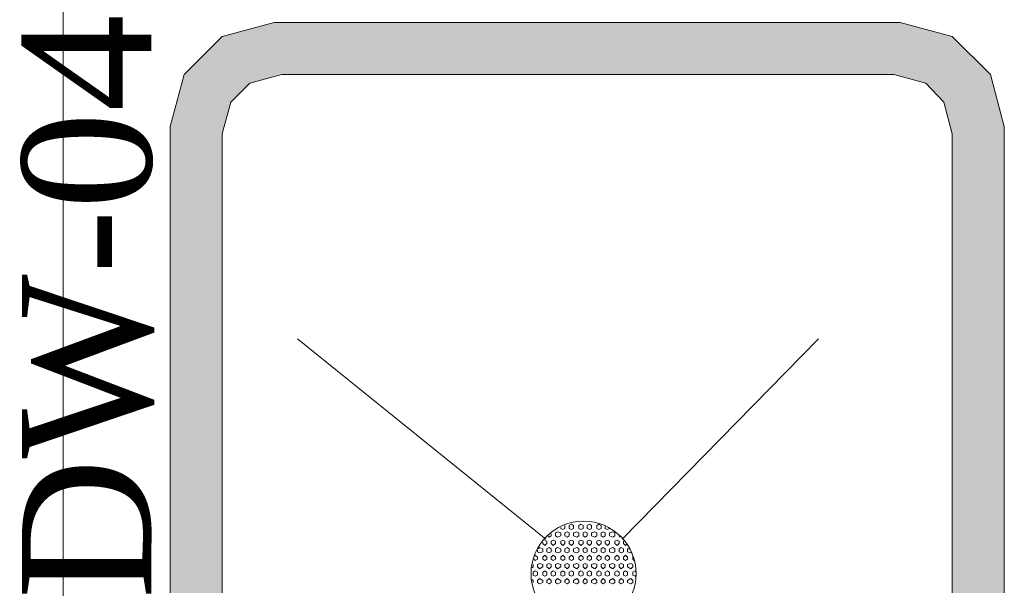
# Model space of a CAD drawing. Extents: x 3940905 to 4145695, y 925352 to 1109797.
# Tile 684 of 1056: x 4031379 to 4031851, y 1100460 to 1100731. Entities that reach past the tile are written whole.
import ezdxf

# ---------------------------------------------------------------- set-up
doc = ezdxf.new("R2010")
doc.units = 0
doc.header["$LTSCALE"] = 750
doc.header["$MEASUREMENT"] = 0
doc.layers.add('CKD Equipments', color=252, linetype='CONTINUOUS', lineweight=0)
doc.layers.add('PDF_A - TEXT', color=7, linetype='CONTINUOUS')
doc.styles.add('CKD_Dimension Text', font='BOOKOS.TTF')

msp = doc.modelspace()

# ---------------------------------------------------------------- hatches: boundary and pattern name
at = {"layer": 'CKD Equipments', "true_color": 0x7fffbf}
h = msp.add_hatch(color=111, dxfattribs=at)
h.paths.add_polyline_path([(4031826.44, 1100723.38), (4031501.31, 1100729.99), (4031801.51, 1100729.99)])
h.paths.add_polyline_path([(4031476.38, 1100723.38), (4031826.44, 1100723.38), (4031501.31, 1100729.99)])
h = msp.add_hatch(color=111, dxfattribs=at)
h.paths.add_polyline_path([(4031844.76, 1100705.06), (4031476.38, 1100723.38), (4031826.44, 1100723.38)])
h.paths.add_polyline_path([(4031458.06, 1100705.06), (4031844.76, 1100705.06), (4031476.38, 1100723.38)])
h = msp.add_hatch(color=111, dxfattribs=at)
h.paths.add_polyline_path([(4031489.61, 1100700.99), (4031458.06, 1100705.06), (4031504.87, 1100705.06)])
h.paths.add_polyline_path([(4031457.04, 1100700.99), (4031489.61, 1100700.99), (4031458.06, 1100705.06)])
h = msp.add_hatch(color=111, dxfattribs=at)
h.paths.add_polyline_path([(4031845.78, 1100700.99), (4031798.46, 1100705.06), (4031844.76, 1100705.06)])
h.paths.add_polyline_path([(4031813.72, 1100700.99), (4031845.78, 1100700.99), (4031798.46, 1100705.06)])
h = msp.add_hatch(color=111, dxfattribs=at)
h.paths.add_polyline_path([(4031480.45, 1100691.83), (4031457.04, 1100700.99), (4031489.61, 1100700.99)])
h.paths.add_polyline_path([(4031454.5, 1100691.83), (4031480.45, 1100691.83), (4031457.04, 1100700.99)])
h = msp.add_hatch(color=111, dxfattribs=at)
h.paths.add_polyline_path([(4031848.32, 1100691.83), (4031813.72, 1100700.99), (4031845.78, 1100700.99)])
h.paths.add_polyline_path([(4031822.37, 1100691.83), (4031848.32, 1100691.83), (4031813.72, 1100700.99)])
h = msp.add_hatch(color=111, dxfattribs=at)
h.paths.add_polyline_path([(4031477.4, 1100680.13), (4031454.5, 1100691.83), (4031480.45, 1100691.83)])
h.paths.add_polyline_path([(4031451.45, 1100680.13), (4031477.4, 1100680.13), (4031454.5, 1100691.83)])
h = msp.add_hatch(color=111, dxfattribs=at)
h.paths.add_polyline_path([(4031851.37, 1100680.13), (4031822.37, 1100691.83), (4031848.32, 1100691.83)])
h.paths.add_polyline_path([(4031825.42, 1100680.13), (4031851.37, 1100680.13), (4031822.37, 1100691.83)])
h = msp.add_hatch(color=111, dxfattribs=at)
h.paths.add_polyline_path([(4031476.38, 1100676.57), (4031451.45, 1100680.13), (4031477.4, 1100680.13)])
h.paths.add_polyline_path([(4031451.45, 1100676.57), (4031476.38, 1100676.57), (4031451.45, 1100680.13)])
h = msp.add_hatch(color=111, dxfattribs=at)
h.paths.add_polyline_path([(4031851.37, 1100676.57), (4031825.42, 1100680.13), (4031851.37, 1100680.13)])
h.paths.add_polyline_path([(4031826.44, 1100676.57), (4031851.37, 1100676.57), (4031825.42, 1100680.13)])
h = msp.add_hatch(color=111, dxfattribs=at)
h.paths.add_polyline_path([(4031476.38, 1100283.25), (4031451.45, 1100676.57), (4031476.38, 1100676.57)])
h.paths.add_polyline_path([(4031451.45, 1100283.25), (4031476.38, 1100283.25), (4031451.45, 1100676.57)])
h = msp.add_hatch(color=111, dxfattribs=at)
h.paths.add_polyline_path([(4031851.37, 1100283.25), (4031826.44, 1100676.57), (4031851.37, 1100676.57)])
h.paths.add_polyline_path([(4031826.44, 1100283.25), (4031851.37, 1100283.25), (4031826.44, 1100676.57)])

# ---------------------------------------------------------------- linework, layer by layer
at = {"layer": 'CKD Equipments', "color": 252, "true_color": 0x989898}
for p, q in [((4031400.06, 1100108.73, -7.61), (4031400.06, 1101315.13, -7.61)), ((4031631.57, 1100482.2, -7.61), (4031512.5, 1100578.37, -7.61)), ((4031631.57, 1100482.2, -7.61), (4031512.5, 1100578.37, -7.61)), ((4031631.57, 1100482.2, -7.61), (4031512.5, 1100578.37, -7.61))]:
    msp.add_line(p, q, dxfattribs=at)
at = {"layer": 'CKD Equipments', "color": 8, "true_color": 0x808080}
for p, q in [((4031501.31, 1100729.99, -7.61), (4031476.38, 1100723.38, -7.61)), ((4031801.51, 1100729.99, -7.61), (4031501.31, 1100729.99, -7.61)), ((4031826.44, 1100723.38, -7.61), (4031801.51, 1100729.99, -7.61)), ((4031476.38, 1100723.38, -7.61), (4031458.06, 1100705.06, -7.61)), ((4031844.76, 1100705.06, -7.61), (4031826.44, 1100723.38, -7.61)), ((4031458.06, 1100705.06, -7.61), (4031451.45, 1100680.13, -7.61)), ((4031504.87, 1100705.06, -7.61), (4031489.61, 1100700.99, -7.61)), ((4031798.46, 1100705.06, -7.61), (4031504.87, 1100705.06, -7.61)), ((4031813.72, 1100700.99, -7.61), (4031798.46, 1100705.06, -7.61)), ((4031851.37, 1100680.13, -7.61), (4031844.76, 1100705.06, -7.61)), ((4031489.61, 1100700.99, -7.61), (4031480.45, 1100691.83, -7.61)), ((4031822.37, 1100691.83, -7.61), (4031813.72, 1100700.99, -7.61)), ((4031480.45, 1100691.83, -7.61), (4031476.38, 1100676.57, -7.61)), ((4031826.44, 1100676.57, -7.61), (4031822.37, 1100691.83, -7.61)), ((4031451.45, 1100680.13, -7.61), (4031451.45, 1100279.69, -7.61)), ((4031851.37, 1100279.69, -7.61), (4031851.37, 1100680.13, -7.61)), ((4031476.38, 1100676.57, -7.61), (4031476.38, 1100283.25, -7.61)), ((4031826.44, 1100283.25, -7.61), (4031826.44, 1100676.57, -7.61))]:
    msp.add_line(p, q, dxfattribs=at)
at = {"layer": 'CKD Equipments', "color": 4, "true_color": 0x00ffff}
for p, q in [((4031631.57, 1100482.2, -7.61), (4031512.5, 1100578.37, -7.61)), ((4031762.33, 1100578.37, -7.61), (4031668.2, 1100482.2, -7.61)), ((4031762.33, 1100578.37, -7.61), (4031668.2, 1100482.2, -7.61)), ((4031762.33, 1100578.37, -7.61), (4031668.2, 1100482.2, -7.61)), ((4031762.33, 1100578.37, -7.61), (4031668.2, 1100482.2, -7.61))]:
    msp.add_line(p, q, dxfattribs=at)
at = {"layer": 'CKD Equipments'}
for p, q in [((4031637.16, 1100485.76, -7.61), (4031636.14, 1100485.25, -7.61)), ((4031638.69, 1100485.25, -7.61), (4031637.16, 1100485.76, -7.61)), ((4031638.69, 1100487.29, -7.61), (4031638.69, 1100487.8, -7.61)), ((4031639.71, 1100486.78, -7.61), (4031638.69, 1100487.29, -7.61)), ((4031640.72, 1100487.29, -7.61), (4031639.71, 1100486.78, -7.61)), ((4031640.72, 1100487.29, -7.61), (4031640.72, 1100488.81, -7.61)), ((4031641.74, 1100485.76, -7.61), (4031640.72, 1100485.25, -7.61)), ((4031642.76, 1100485.25, -7.61), (4031641.74, 1100485.76, -7.61)), ((4031643.78, 1100489.32, -7.61), (4031642.76, 1100488.81, -7.61)), ((4031642.76, 1100487.29, -7.61), (4031642.76, 1100488.81, -7.61)), ((4031643.78, 1100486.78, -7.61), (4031642.76, 1100487.29, -7.61)), ((4031644.79, 1100488.81, -7.61), (4031643.78, 1100489.32, -7.61)), ((4031644.79, 1100487.29, -7.61), (4031643.78, 1100486.78, -7.61)), ((4031644.79, 1100487.29, -7.61), (4031644.79, 1100488.81, -7.61)), ((4031646.32, 1100485.76, -7.61), (4031644.79, 1100485.25, -7.61)), ((4031647.34, 1100485.25, -7.61), (4031646.32, 1100485.76, -7.61)), ((4031648.36, 1100489.32, -7.61), (4031647.34, 1100488.81, -7.61)), ((4031647.34, 1100487.29, -7.61), (4031647.34, 1100488.81, -7.61)), ((4031648.36, 1100486.78, -7.61), (4031647.34, 1100487.29, -7.61)), ((4031649.37, 1100488.81, -7.61), (4031648.36, 1100489.32, -7.61)), ((4031649.37, 1100487.29, -7.61), (4031648.36, 1100486.78, -7.61)), ((4031649.37, 1100487.29, -7.61), (4031649.37, 1100488.81, -7.61)), ((4031650.39, 1100485.76, -7.61), (4031649.37, 1100485.25, -7.61)), ((4031651.41, 1100485.25, -7.61), (4031650.39, 1100485.76, -7.61)), ((4031652.43, 1100489.32, -7.61), (4031651.41, 1100488.81, -7.61)), ((4031651.41, 1100487.29, -7.61), (4031651.41, 1100488.81, -7.61)), ((4031652.43, 1100486.78, -7.61), (4031651.41, 1100487.29, -7.61)), ((4031653.44, 1100488.81, -7.61), (4031652.43, 1100489.32, -7.61)), ((4031653.44, 1100487.29, -7.61), (4031652.43, 1100486.78, -7.61)), ((4031653.44, 1100487.29, -7.61), (4031653.44, 1100488.81, -7.61)), ((4031654.97, 1100485.76, -7.61), (4031653.44, 1100485.25, -7.61)), ((4031655.99, 1100485.25, -7.61), (4031654.97, 1100485.76, -7.61)), ((4031657.01, 1100489.32, -7.61), (4031655.99, 1100488.81, -7.61)), ((4031655.99, 1100487.29, -7.61), (4031655.99, 1100488.81, -7.61)), ((4031657.01, 1100486.78, -7.61), (4031655.99, 1100487.29, -7.61)), ((4031658.02, 1100488.81, -7.61), (4031657.01, 1100489.32, -7.61)), ((4031658.02, 1100487.29, -7.61), (4031657.01, 1100486.78, -7.61)), ((4031658.02, 1100487.29, -7.61), (4031658.02, 1100488.81, -7.61)), ((4031659.04, 1100485.76, -7.61), (4031658.02, 1100485.25, -7.61)), ((4031660.06, 1100485.25, -7.61), (4031659.04, 1100485.76, -7.61)), ((4031660.06, 1100487.29, -7.61), (4031660.06, 1100488.31, -7.61)), ((4031661.08, 1100486.78, -7.61), (4031660.06, 1100487.29, -7.61)), ((4031662.09, 1100487.29, -7.61), (4031661.08, 1100486.78, -7.61)), ((4031663.62, 1100485.76, -7.61), (4031662.09, 1100485.25, -7.61)), ((4031664.64, 1100485.25, -7.61), (4031663.62, 1100485.76, -7.61)), ((4031630.04, 1100480.16, -7.61), (4031630.04, 1100480.67, -7.61)), ((4031632.07, 1100481.18, -7.61), (4031631.06, 1100481.69, -7.61)), ((4031632.07, 1100480.16, -7.61), (4031632.07, 1100481.18, -7.61)), ((4031633.09, 1100483.22, -7.61), (4031632.58, 1100483.73, -7.61)), ((4031634.11, 1100483.73, -7.61), (4031633.09, 1100483.22, -7.61)), ((4031634.11, 1100483.73, -7.61), (4031634.11, 1100484.74, -7.61)), ((4031635.13, 1100481.69, -7.61), (4031634.11, 1100481.18, -7.61)), ((4031634.11, 1100480.16, -7.61), (4031634.11, 1100481.18, -7.61)), ((4031636.14, 1100481.18, -7.61), (4031635.13, 1100481.69, -7.61)), ((4031636.14, 1100483.73, -7.61), (4031636.14, 1100485.25, -7.61)), ((4031637.16, 1100483.22, -7.61), (4031636.14, 1100483.73, -7.61)), ((4031636.14, 1100480.16, -7.61), (4031636.14, 1100481.18, -7.61)), ((4031638.69, 1100483.73, -7.61), (4031637.16, 1100483.22, -7.61)), ((4031638.69, 1100483.73, -7.61), (4031638.69, 1100485.25, -7.61)), ((4031639.71, 1100481.69, -7.61), (4031638.69, 1100481.18, -7.61)), ((4031638.69, 1100480.16, -7.61), (4031638.69, 1100481.18, -7.61)), ((4031640.72, 1100481.18, -7.61), (4031639.71, 1100481.69, -7.61)), ((4031640.72, 1100483.73, -7.61), (4031640.72, 1100485.25, -7.61)), ((4031641.74, 1100483.22, -7.61), (4031640.72, 1100483.73, -7.61)), ((4031640.72, 1100480.16, -7.61), (4031640.72, 1100481.18, -7.61)), ((4031642.76, 1100483.73, -7.61), (4031641.74, 1100483.22, -7.61)), ((4031642.76, 1100483.73, -7.61), (4031642.76, 1100485.25, -7.61)), ((4031643.78, 1100481.69, -7.61), (4031642.76, 1100481.18, -7.61)), ((4031642.76, 1100480.16, -7.61), (4031642.76, 1100481.18, -7.61)), ((4031644.79, 1100481.18, -7.61), (4031643.78, 1100481.69, -7.61)), ((4031644.79, 1100483.73, -7.61), (4031644.79, 1100485.25, -7.61)), ((4031646.32, 1100483.22, -7.61), (4031644.79, 1100483.73, -7.61)), ((4031644.79, 1100480.16, -7.61), (4031644.79, 1100481.18, -7.61)), ((4031647.34, 1100483.73, -7.61), (4031646.32, 1100483.22, -7.61)), ((4031647.34, 1100483.73, -7.61), (4031647.34, 1100485.25, -7.61)), ((4031648.36, 1100481.69, -7.61), (4031647.34, 1100481.18, -7.61)), ((4031647.34, 1100480.16, -7.61), (4031647.34, 1100481.18, -7.61)), ((4031649.37, 1100481.18, -7.61), (4031648.36, 1100481.69, -7.61)), ((4031649.37, 1100483.73, -7.61), (4031649.37, 1100485.25, -7.61)), ((4031650.39, 1100483.22, -7.61), (4031649.37, 1100483.73, -7.61)), ((4031649.37, 1100480.16, -7.61), (4031649.37, 1100481.18, -7.61)), ((4031651.41, 1100483.73, -7.61), (4031650.39, 1100483.22, -7.61)), ((4031651.41, 1100483.73, -7.61), (4031651.41, 1100485.25, -7.61)), ((4031652.43, 1100481.69, -7.61), (4031651.41, 1100481.18, -7.61)), ((4031651.41, 1100480.16, -7.61), (4031651.41, 1100481.18, -7.61)), ((4031653.44, 1100481.18, -7.61), (4031652.43, 1100481.69, -7.61)), ((4031653.44, 1100483.73, -7.61), (4031653.44, 1100485.25, -7.61)), ((4031654.97, 1100483.22, -7.61), (4031653.44, 1100483.73, -7.61)), ((4031653.44, 1100480.16, -7.61), (4031653.44, 1100481.18, -7.61)), ((4031655.99, 1100483.73, -7.61), (4031654.97, 1100483.22, -7.61)), ((4031655.99, 1100483.73, -7.61), (4031655.99, 1100485.25, -7.61)), ((4031657.01, 1100481.69, -7.61), (4031655.99, 1100481.18, -7.61)), ((4031655.99, 1100480.16, -7.61), (4031655.99, 1100481.18, -7.61)), ((4031658.02, 1100481.18, -7.61), (4031657.01, 1100481.69, -7.61)), ((4031658.02, 1100483.73, -7.61), (4031658.02, 1100485.25, -7.61)), ((4031659.04, 1100483.22, -7.61), (4031658.02, 1100483.73, -7.61)), ((4031658.02, 1100480.16, -7.61), (4031658.02, 1100481.18, -7.61)), ((4031660.06, 1100483.73, -7.61), (4031659.04, 1100483.22, -7.61)), ((4031660.06, 1100483.73, -7.61), (4031660.06, 1100485.25, -7.61)), ((4031661.08, 1100481.69, -7.61), (4031660.06, 1100481.18, -7.61)), ((4031660.06, 1100480.16, -7.61), (4031660.06, 1100481.18, -7.61)), ((4031662.09, 1100481.18, -7.61), (4031661.08, 1100481.69, -7.61)), ((4031662.09, 1100483.73, -7.61), (4031662.09, 1100485.25, -7.61)), ((4031663.62, 1100483.22, -7.61), (4031662.09, 1100483.73, -7.61)), ((4031662.09, 1100480.16, -7.61), (4031662.09, 1100481.18, -7.61)), ((4031664.64, 1100483.73, -7.61), (4031663.62, 1100483.22, -7.61)), ((4031664.64, 1100483.73, -7.61), (4031664.64, 1100485.25, -7.61)), ((4031665.66, 1100481.69, -7.61), (4031664.64, 1100481.18, -7.61)), ((4031664.64, 1100480.16, -7.61), (4031664.64, 1100481.18, -7.61)), ((4031666.67, 1100481.18, -7.61), (4031665.66, 1100481.69, -7.61)), ((4031666.67, 1100483.73, -7.61), (4031666.67, 1100484.23, -7.61)), ((4031667.18, 1100483.22, -7.61), (4031666.67, 1100483.73, -7.61)), ((4031666.67, 1100480.16, -7.61), (4031666.67, 1100481.18, -7.61)), ((4031668.71, 1100480.16, -7.61), (4031668.71, 1100481.18, -7.61)), ((4031669.22, 1100481.18, -7.61), (4031668.71, 1100481.18, -7.61)), ((4031627.5, 1100476.09, -7.61), (4031627.5, 1100477.11, -7.61)), ((4031628.51, 1100475.58, -7.61), (4031627.5, 1100476.09, -7.61)), ((4031628.51, 1100478.13, -7.61), (4031628, 1100477.62, -7.61)), ((4031630.04, 1100477.62, -7.61), (4031628.51, 1100478.13, -7.61)), ((4031630.04, 1100476.09, -7.61), (4031628.51, 1100475.58, -7.61)), ((4031631.06, 1100479.15, -7.61), (4031630.04, 1100480.16, -7.61)), ((4031630.04, 1100476.09, -7.61), (4031630.04, 1100477.62, -7.61)), ((4031632.07, 1100480.16, -7.61), (4031631.06, 1100479.15, -7.61)), ((4031633.09, 1100478.13, -7.61), (4031632.07, 1100477.62, -7.61)), ((4031632.07, 1100476.09, -7.61), (4031632.07, 1100477.62, -7.61)), ((4031633.09, 1100475.58, -7.61), (4031632.07, 1100476.09, -7.61)), ((4031634.11, 1100477.62, -7.61), (4031633.09, 1100478.13, -7.61)), ((4031634.11, 1100476.09, -7.61), (4031633.09, 1100475.58, -7.61)), ((4031635.13, 1100479.15, -7.61), (4031634.11, 1100480.16, -7.61)), ((4031634.11, 1100476.09, -7.61), (4031634.11, 1100477.62, -7.61)), ((4031636.14, 1100480.16, -7.61), (4031635.13, 1100479.15, -7.61)), ((4031637.16, 1100478.13, -7.61), (4031636.14, 1100477.62, -7.61)), ((4031636.14, 1100476.09, -7.61), (4031636.14, 1100477.62, -7.61)), ((4031637.16, 1100475.58, -7.61), (4031636.14, 1100476.09, -7.61)), ((4031638.69, 1100477.62, -7.61), (4031637.16, 1100478.13, -7.61)), ((4031638.69, 1100476.09, -7.61), (4031637.16, 1100475.58, -7.61)), ((4031639.71, 1100479.15, -7.61), (4031638.69, 1100480.16, -7.61)), ((4031638.69, 1100476.09, -7.61), (4031638.69, 1100477.62, -7.61)), ((4031640.72, 1100480.16, -7.61), (4031639.71, 1100479.15, -7.61)), ((4031641.74, 1100478.13, -7.61), (4031640.72, 1100477.62, -7.61)), ((4031640.72, 1100476.09, -7.61), (4031640.72, 1100477.62, -7.61)), ((4031641.74, 1100475.58, -7.61), (4031640.72, 1100476.09, -7.61)), ((4031642.76, 1100477.62, -7.61), (4031641.74, 1100478.13, -7.61)), ((4031642.76, 1100476.09, -7.61), (4031641.74, 1100475.58, -7.61)), ((4031643.78, 1100479.15, -7.61), (4031642.76, 1100480.16, -7.61)), ((4031642.76, 1100476.09, -7.61), (4031642.76, 1100477.62, -7.61)), ((4031644.79, 1100480.16, -7.61), (4031643.78, 1100479.15, -7.61)), ((4031646.32, 1100478.13, -7.61), (4031644.79, 1100477.62, -7.61)), ((4031644.79, 1100476.09, -7.61), (4031644.79, 1100477.62, -7.61)), ((4031646.32, 1100475.58, -7.61), (4031644.79, 1100476.09, -7.61)), ((4031647.34, 1100477.62, -7.61), (4031646.32, 1100478.13, -7.61)), ((4031647.34, 1100476.09, -7.61), (4031646.32, 1100475.58, -7.61)), ((4031648.36, 1100479.15, -7.61), (4031647.34, 1100480.16, -7.61)), ((4031647.34, 1100476.09, -7.61), (4031647.34, 1100477.62, -7.61)), ((4031649.37, 1100480.16, -7.61), (4031648.36, 1100479.15, -7.61)), ((4031650.39, 1100478.13, -7.61), (4031649.37, 1100477.62, -7.61)), ((4031649.37, 1100476.09, -7.61), (4031649.37, 1100477.62, -7.61)), ((4031650.39, 1100475.58, -7.61), (4031649.37, 1100476.09, -7.61)), ((4031651.41, 1100477.62, -7.61), (4031650.39, 1100478.13, -7.61)), ((4031651.41, 1100476.09, -7.61), (4031650.39, 1100475.58, -7.61)), ((4031652.43, 1100479.15, -7.61), (4031651.41, 1100480.16, -7.61)), ((4031651.41, 1100476.09, -7.61), (4031651.41, 1100477.62, -7.61)), ((4031653.44, 1100480.16, -7.61), (4031652.43, 1100479.15, -7.61)), ((4031654.97, 1100478.13, -7.61), (4031653.44, 1100477.62, -7.61)), ((4031653.44, 1100476.09, -7.61), (4031653.44, 1100477.62, -7.61)), ((4031654.97, 1100475.58, -7.61), (4031653.44, 1100476.09, -7.61)), ((4031655.99, 1100477.62, -7.61), (4031654.97, 1100478.13, -7.61)), ((4031655.99, 1100476.09, -7.61), (4031654.97, 1100475.58, -7.61)), ((4031657.01, 1100479.15, -7.61), (4031655.99, 1100480.16, -7.61)), ((4031655.99, 1100476.09, -7.61), (4031655.99, 1100477.62, -7.61)), ((4031658.02, 1100480.16, -7.61), (4031657.01, 1100479.15, -7.61)), ((4031659.04, 1100478.13, -7.61), (4031658.02, 1100477.62, -7.61)), ((4031658.02, 1100476.09, -7.61), (4031658.02, 1100477.62, -7.61)), ((4031659.04, 1100475.58, -7.61), (4031658.02, 1100476.09, -7.61)), ((4031660.06, 1100477.62, -7.61), (4031659.04, 1100478.13, -7.61)), ((4031660.06, 1100476.09, -7.61), (4031659.04, 1100475.58, -7.61)), ((4031661.08, 1100479.15, -7.61), (4031660.06, 1100480.16, -7.61)), ((4031660.06, 1100476.09, -7.61), (4031660.06, 1100477.62, -7.61)), ((4031662.09, 1100480.16, -7.61), (4031661.08, 1100479.15, -7.61)), ((4031663.62, 1100478.13, -7.61), (4031662.09, 1100477.62, -7.61)), ((4031662.09, 1100476.09, -7.61), (4031662.09, 1100477.62, -7.61)), ((4031663.62, 1100475.58, -7.61), (4031662.09, 1100476.09, -7.61)), ((4031664.64, 1100477.62, -7.61), (4031663.62, 1100478.13, -7.61)), ((4031664.64, 1100476.09, -7.61), (4031663.62, 1100475.58, -7.61)), ((4031665.66, 1100479.15, -7.61), (4031664.64, 1100480.16, -7.61)), ((4031664.64, 1100476.09, -7.61), (4031664.64, 1100477.62, -7.61)), ((4031666.67, 1100480.16, -7.61), (4031665.66, 1100479.15, -7.61)), ((4031667.69, 1100478.13, -7.61), (4031666.67, 1100477.62, -7.61)), ((4031666.67, 1100476.09, -7.61), (4031666.67, 1100477.62, -7.61)), ((4031667.69, 1100475.58, -7.61), (4031666.67, 1100476.09, -7.61)), ((4031668.71, 1100477.62, -7.61), (4031667.69, 1100478.13, -7.61)), ((4031668.71, 1100476.09, -7.61), (4031667.69, 1100475.58, -7.61)), ((4031669.73, 1100479.15, -7.61), (4031668.71, 1100480.16, -7.61)), ((4031668.71, 1100476.09, -7.61), (4031668.71, 1100477.62, -7.61)), ((4031670.24, 1100479.66, -7.61), (4031669.73, 1100479.15, -7.61)), ((4031670.74, 1100476.09, -7.61), (4031670.74, 1100477.62, -7.61)), ((4031671.76, 1100477.62, -7.61), (4031670.74, 1100477.62, -7.61)), ((4031672.27, 1100475.58, -7.61), (4031670.74, 1100476.09, -7.61)), ((4031672.78, 1100476.09, -7.61), (4031672.27, 1100475.58, -7.61)), ((4031626.48, 1100472.02, -7.61), (4031625.97, 1100472.53, -7.61)), ((4031626.48, 1100474.57, -7.61), (4031626.48, 1100474.06, -7.61)), ((4031627.5, 1100473.55, -7.61), (4031626.48, 1100474.57, -7.61)), ((4031627.5, 1100472.53, -7.61), (4031626.48, 1100472.02, -7.61)), ((4031627.5, 1100472.53, -7.61), (4031627.5, 1100473.55, -7.61)), ((4031631.06, 1100474.57, -7.61), (4031630.04, 1100473.55, -7.61)), ((4031630.04, 1100472.53, -7.61), (4031630.04, 1100473.55, -7.61)), ((4031631.06, 1100472.02, -7.61), (4031630.04, 1100472.53, -7.61)), ((4031632.07, 1100473.55, -7.61), (4031631.06, 1100474.57, -7.61)), ((4031632.07, 1100472.53, -7.61), (4031631.06, 1100472.02, -7.61)), ((4031632.07, 1100472.53, -7.61), (4031632.07, 1100473.55, -7.61)), ((4031635.13, 1100474.57, -7.61), (4031634.11, 1100473.55, -7.61)), ((4031634.11, 1100472.53, -7.61), (4031634.11, 1100473.55, -7.61)), ((4031635.13, 1100472.02, -7.61), (4031634.11, 1100472.53, -7.61)), ((4031636.14, 1100473.55, -7.61), (4031635.13, 1100474.57, -7.61)), ((4031636.14, 1100472.53, -7.61), (4031635.13, 1100472.02, -7.61)), ((4031636.14, 1100472.53, -7.61), (4031636.14, 1100473.55, -7.61)), ((4031639.71, 1100474.57, -7.61), (4031638.69, 1100473.55, -7.61)), ((4031638.69, 1100472.53, -7.61), (4031638.69, 1100473.55, -7.61)), ((4031639.71, 1100472.02, -7.61), (4031638.69, 1100472.53, -7.61)), ((4031640.72, 1100473.55, -7.61), (4031639.71, 1100474.57, -7.61)), ((4031640.72, 1100472.53, -7.61), (4031639.71, 1100472.02, -7.61)), ((4031640.72, 1100472.53, -7.61), (4031640.72, 1100473.55, -7.61)), ((4031643.78, 1100474.57, -7.61), (4031642.76, 1100473.55, -7.61)), ((4031642.76, 1100472.53, -7.61), (4031642.76, 1100473.55, -7.61)), ((4031643.78, 1100472.02, -7.61), (4031642.76, 1100472.53, -7.61)), ((4031644.79, 1100473.55, -7.61), (4031643.78, 1100474.57, -7.61)), ((4031644.79, 1100472.53, -7.61), (4031643.78, 1100472.02, -7.61)), ((4031644.79, 1100472.53, -7.61), (4031644.79, 1100473.55, -7.61)), ((4031648.36, 1100474.57, -7.61), (4031647.34, 1100473.55, -7.61)), ((4031647.34, 1100472.53, -7.61), (4031647.34, 1100473.55, -7.61)), ((4031648.36, 1100472.02, -7.61), (4031647.34, 1100472.53, -7.61)), ((4031649.37, 1100473.55, -7.61), (4031648.36, 1100474.57, -7.61)), ((4031649.37, 1100472.53, -7.61), (4031648.36, 1100472.02, -7.61)), ((4031649.37, 1100472.53, -7.61), (4031649.37, 1100473.55, -7.61)), ((4031652.43, 1100474.57, -7.61), (4031651.41, 1100473.55, -7.61)), ((4031651.41, 1100472.53, -7.61), (4031651.41, 1100473.55, -7.61)), ((4031652.43, 1100472.02, -7.61), (4031651.41, 1100472.53, -7.61)), ((4031653.44, 1100473.55, -7.61), (4031652.43, 1100474.57, -7.61)), ((4031653.44, 1100472.53, -7.61), (4031652.43, 1100472.02, -7.61)), ((4031653.44, 1100472.53, -7.61), (4031653.44, 1100473.55, -7.61)), ((4031657.01, 1100474.57, -7.61), (4031655.99, 1100473.55, -7.61)), ((4031655.99, 1100472.53, -7.61), (4031655.99, 1100473.55, -7.61)), ((4031657.01, 1100472.02, -7.61), (4031655.99, 1100472.53, -7.61)), ((4031658.02, 1100473.55, -7.61), (4031657.01, 1100474.57, -7.61)), ((4031658.02, 1100472.53, -7.61), (4031657.01, 1100472.02, -7.61)), ((4031658.02, 1100472.53, -7.61), (4031658.02, 1100473.55, -7.61)), ((4031661.08, 1100474.57, -7.61), (4031660.06, 1100473.55, -7.61)), ((4031660.06, 1100472.53, -7.61), (4031660.06, 1100473.55, -7.61)), ((4031661.08, 1100472.02, -7.61), (4031660.06, 1100472.53, -7.61)), ((4031662.09, 1100473.55, -7.61), (4031661.08, 1100474.57, -7.61)), ((4031662.09, 1100472.53, -7.61), (4031661.08, 1100472.02, -7.61)), ((4031662.09, 1100472.53, -7.61), (4031662.09, 1100473.55, -7.61)), ((4031665.66, 1100474.57, -7.61), (4031664.64, 1100473.55, -7.61)), ((4031664.64, 1100472.53, -7.61), (4031664.64, 1100473.55, -7.61)), ((4031665.66, 1100472.02, -7.61), (4031664.64, 1100472.53, -7.61)), ((4031666.67, 1100473.55, -7.61), (4031665.66, 1100474.57, -7.61)), ((4031666.67, 1100472.53, -7.61), (4031665.66, 1100472.02, -7.61)), ((4031666.67, 1100472.53, -7.61), (4031666.67, 1100473.55, -7.61)), ((4031669.73, 1100474.57, -7.61), (4031668.71, 1100473.55, -7.61)), ((4031668.71, 1100472.53, -7.61), (4031668.71, 1100473.55, -7.61)), ((4031669.73, 1100472.02, -7.61), (4031668.71, 1100472.53, -7.61)), ((4031670.74, 1100473.55, -7.61), (4031669.73, 1100474.57, -7.61)), ((4031670.74, 1100472.53, -7.61), (4031669.73, 1100472.02, -7.61)), ((4031670.74, 1100472.53, -7.61), (4031670.74, 1100473.55, -7.61)), ((4031673.29, 1100474.06, -7.61), (4031673.29, 1100473.55, -7.61)), ((4031673.29, 1100472.53, -7.61), (4031673.29, 1100473.55, -7.61)), ((4031673.8, 1100472.02, -7.61), (4031673.29, 1100472.53, -7.61)), ((4031625.46, 1100468.97, -7.61), (4031624.95, 1100468.46, -7.61)), ((4031625.46, 1100468.97, -7.61), (4031625.46, 1100469.99, -7.61)), ((4031626.48, 1100466.94, -7.61), (4031625.46, 1100466.43, -7.61)), ((4031627.5, 1100466.43, -7.61), (4031626.48, 1100466.94, -7.61)), ((4031628.51, 1100470.5, -7.61), (4031627.5, 1100469.99, -7.61)), ((4031627.5, 1100468.97, -7.61), (4031627.5, 1100469.99, -7.61)), ((4031628.51, 1100467.95, -7.61), (4031627.5, 1100468.97, -7.61)), ((4031630.04, 1100469.99, -7.61), (4031628.51, 1100470.5, -7.61)), ((4031630.04, 1100468.97, -7.61), (4031628.51, 1100467.95, -7.61)), ((4031630.04, 1100468.97, -7.61), (4031630.04, 1100469.99, -7.61)), ((4031631.06, 1100466.94, -7.61), (4031630.04, 1100466.43, -7.61)), ((4031632.07, 1100466.43, -7.61), (4031631.06, 1100466.94, -7.61)), ((4031633.09, 1100470.5, -7.61), (4031632.07, 1100469.99, -7.61)), ((4031632.07, 1100468.97, -7.61), (4031632.07, 1100469.99, -7.61)), ((4031633.09, 1100467.95, -7.61), (4031632.07, 1100468.97, -7.61)), ((4031634.11, 1100469.99, -7.61), (4031633.09, 1100470.5, -7.61)), ((4031634.11, 1100468.97, -7.61), (4031633.09, 1100467.95, -7.61)), ((4031634.11, 1100468.97, -7.61), (4031634.11, 1100469.99, -7.61)), ((4031635.13, 1100466.94, -7.61), (4031634.11, 1100466.43, -7.61)), ((4031636.14, 1100466.43, -7.61), (4031635.13, 1100466.94, -7.61)), ((4031637.16, 1100470.5, -7.61), (4031636.14, 1100469.99, -7.61)), ((4031636.14, 1100468.97, -7.61), (4031636.14, 1100469.99, -7.61)), ((4031637.16, 1100467.95, -7.61), (4031636.14, 1100468.97, -7.61)), ((4031638.69, 1100469.99, -7.61), (4031637.16, 1100470.5, -7.61)), ((4031638.69, 1100468.97, -7.61), (4031637.16, 1100467.95, -7.61)), ((4031638.69, 1100468.97, -7.61), (4031638.69, 1100469.99, -7.61)), ((4031639.71, 1100466.94, -7.61), (4031638.69, 1100466.43, -7.61)), ((4031640.72, 1100466.43, -7.61), (4031639.71, 1100466.94, -7.61)), ((4031641.74, 1100470.5, -7.61), (4031640.72, 1100469.99, -7.61)), ((4031640.72, 1100468.97, -7.61), (4031640.72, 1100469.99, -7.61)), ((4031641.74, 1100467.95, -7.61), (4031640.72, 1100468.97, -7.61)), ((4031642.76, 1100469.99, -7.61), (4031641.74, 1100470.5, -7.61)), ((4031642.76, 1100468.97, -7.61), (4031641.74, 1100467.95, -7.61)), ((4031642.76, 1100468.97, -7.61), (4031642.76, 1100469.99, -7.61)), ((4031643.78, 1100466.94, -7.61), (4031642.76, 1100466.43, -7.61)), ((4031644.79, 1100466.43, -7.61), (4031643.78, 1100466.94, -7.61)), ((4031646.32, 1100470.5, -7.61), (4031644.79, 1100469.99, -7.61)), ((4031644.79, 1100468.97, -7.61), (4031644.79, 1100469.99, -7.61)), ((4031646.32, 1100467.95, -7.61), (4031644.79, 1100468.97, -7.61)), ((4031647.34, 1100469.99, -7.61), (4031646.32, 1100470.5, -7.61)), ((4031647.34, 1100468.97, -7.61), (4031646.32, 1100467.95, -7.61)), ((4031647.34, 1100468.97, -7.61), (4031647.34, 1100469.99, -7.61)), ((4031648.36, 1100466.94, -7.61), (4031647.34, 1100466.43, -7.61)), ((4031649.37, 1100466.43, -7.61), (4031648.36, 1100466.94, -7.61)), ((4031650.39, 1100470.5, -7.61), (4031649.37, 1100469.99, -7.61)), ((4031649.37, 1100468.97, -7.61), (4031649.37, 1100469.99, -7.61)), ((4031650.39, 1100467.95, -7.61), (4031649.37, 1100468.97, -7.61)), ((4031651.41, 1100469.99, -7.61), (4031650.39, 1100470.5, -7.61)), ((4031651.41, 1100468.97, -7.61), (4031650.39, 1100467.95, -7.61)), ((4031651.41, 1100468.97, -7.61), (4031651.41, 1100469.99, -7.61)), ((4031652.43, 1100466.94, -7.61), (4031651.41, 1100466.43, -7.61)), ((4031653.44, 1100466.43, -7.61), (4031652.43, 1100466.94, -7.61)), ((4031654.97, 1100470.5, -7.61), (4031653.44, 1100469.99, -7.61)), ((4031653.44, 1100468.97, -7.61), (4031653.44, 1100469.99, -7.61)), ((4031654.97, 1100467.95, -7.61), (4031653.44, 1100468.97, -7.61)), ((4031655.99, 1100469.99, -7.61), (4031654.97, 1100470.5, -7.61)), ((4031655.99, 1100468.97, -7.61), (4031654.97, 1100467.95, -7.61)), ((4031655.99, 1100468.97, -7.61), (4031655.99, 1100469.99, -7.61)), ((4031657.01, 1100466.94, -7.61), (4031655.99, 1100466.43, -7.61)), ((4031658.02, 1100466.43, -7.61), (4031657.01, 1100466.94, -7.61)), ((4031659.04, 1100470.5, -7.61), (4031658.02, 1100469.99, -7.61)), ((4031658.02, 1100468.97, -7.61), (4031658.02, 1100469.99, -7.61)), ((4031659.04, 1100467.95, -7.61), (4031658.02, 1100468.97, -7.61)), ((4031660.06, 1100469.99, -7.61), (4031659.04, 1100470.5, -7.61)), ((4031660.06, 1100468.97, -7.61), (4031659.04, 1100467.95, -7.61)), ((4031660.06, 1100468.97, -7.61), (4031660.06, 1100469.99, -7.61)), ((4031661.08, 1100466.94, -7.61), (4031660.06, 1100466.43, -7.61)), ((4031662.09, 1100466.43, -7.61), (4031661.08, 1100466.94, -7.61)), ((4031663.62, 1100470.5, -7.61), (4031662.09, 1100469.99, -7.61)), ((4031662.09, 1100468.97, -7.61), (4031662.09, 1100469.99, -7.61)), ((4031663.62, 1100467.95, -7.61), (4031662.09, 1100468.97, -7.61)), ((4031664.64, 1100469.99, -7.61), (4031663.62, 1100470.5, -7.61)), ((4031664.64, 1100468.97, -7.61), (4031663.62, 1100467.95, -7.61)), ((4031664.64, 1100468.97, -7.61), (4031664.64, 1100469.99, -7.61)), ((4031665.66, 1100466.94, -7.61), (4031664.64, 1100466.43, -7.61)), ((4031666.67, 1100466.43, -7.61), (4031665.66, 1100466.94, -7.61)), ((4031667.69, 1100470.5, -7.61), (4031666.67, 1100469.99, -7.61)), ((4031666.67, 1100468.97, -7.61), (4031666.67, 1100469.99, -7.61)), ((4031667.69, 1100467.95, -7.61), (4031666.67, 1100468.97, -7.61)), ((4031668.71, 1100469.99, -7.61), (4031667.69, 1100470.5, -7.61)), ((4031668.71, 1100468.97, -7.61), (4031667.69, 1100467.95, -7.61)), ((4031668.71, 1100468.97, -7.61), (4031668.71, 1100469.99, -7.61)), ((4031669.73, 1100466.94, -7.61), (4031668.71, 1100466.43, -7.61)), ((4031670.74, 1100466.43, -7.61), (4031669.73, 1100466.94, -7.61)), ((4031672.27, 1100470.5, -7.61), (4031670.74, 1100469.99, -7.61)), ((4031670.74, 1100468.97, -7.61), (4031670.74, 1100469.99, -7.61)), ((4031672.27, 1100467.95, -7.61), (4031670.74, 1100468.97, -7.61)), ((4031673.29, 1100469.99, -7.61), (4031672.27, 1100470.5, -7.61)), ((4031673.29, 1100468.97, -7.61), (4031672.27, 1100467.95, -7.61)), ((4031673.29, 1100468.97, -7.61), (4031673.29, 1100469.99, -7.61)), ((4031674.31, 1100466.94, -7.61), (4031673.29, 1100466.43, -7.61)), ((4031674.81, 1100466.43, -7.61), (4031674.31, 1100466.94, -7.61)), ((4031625.46, 1100462.36, -7.61), (4031624.95, 1100462.86, -7.61)), ((4031625.46, 1100464.9, -7.61), (4031625.46, 1100466.43, -7.61)), ((4031626.48, 1100464.39, -7.61), (4031625.46, 1100464.9, -7.61)), ((4031625.46, 1100461.34, -7.61), (4031625.46, 1100462.36, -7.61)), ((4031627.5, 1100464.9, -7.61), (4031626.48, 1100464.39, -7.61)), ((4031627.5, 1100464.9, -7.61), (4031627.5, 1100466.43, -7.61)), ((4031628.51, 1100463.37, -7.61), (4031627.5, 1100462.36, -7.61)), ((4031627.5, 1100461.34, -7.61), (4031627.5, 1100462.36, -7.61)), ((4031630.04, 1100462.36, -7.61), (4031628.51, 1100463.37, -7.61)), ((4031630.04, 1100464.9, -7.61), (4031630.04, 1100466.43, -7.61)), ((4031631.06, 1100464.39, -7.61), (4031630.04, 1100464.9, -7.61)), ((4031630.04, 1100461.34, -7.61), (4031630.04, 1100462.36, -7.61)), ((4031632.07, 1100464.9, -7.61), (4031631.06, 1100464.39, -7.61)), ((4031632.07, 1100464.9, -7.61), (4031632.07, 1100466.43, -7.61)), ((4031633.09, 1100463.37, -7.61), (4031632.07, 1100462.36, -7.61)), ((4031632.07, 1100461.34, -7.61), (4031632.07, 1100462.36, -7.61)), ((4031634.11, 1100462.36, -7.61), (4031633.09, 1100463.37, -7.61)), ((4031634.11, 1100464.9, -7.61), (4031634.11, 1100466.43, -7.61)), ((4031635.13, 1100464.39, -7.61), (4031634.11, 1100464.9, -7.61)), ((4031634.11, 1100461.34, -7.61), (4031634.11, 1100462.36, -7.61)), ((4031636.14, 1100464.9, -7.61), (4031635.13, 1100464.39, -7.61)), ((4031636.14, 1100464.9, -7.61), (4031636.14, 1100466.43, -7.61)), ((4031637.16, 1100463.37, -7.61), (4031636.14, 1100462.36, -7.61)), ((4031636.14, 1100461.34, -7.61), (4031636.14, 1100462.36, -7.61)), ((4031638.69, 1100462.36, -7.61), (4031637.16, 1100463.37, -7.61)), ((4031638.69, 1100464.9, -7.61), (4031638.69, 1100466.43, -7.61)), ((4031639.71, 1100464.39, -7.61), (4031638.69, 1100464.9, -7.61)), ((4031638.69, 1100461.34, -7.61), (4031638.69, 1100462.36, -7.61)), ((4031640.72, 1100464.9, -7.61), (4031639.71, 1100464.39, -7.61)), ((4031640.72, 1100464.9, -7.61), (4031640.72, 1100466.43, -7.61)), ((4031641.74, 1100463.37, -7.61), (4031640.72, 1100462.36, -7.61)), ((4031640.72, 1100461.34, -7.61), (4031640.72, 1100462.36, -7.61)), ((4031642.76, 1100462.36, -7.61), (4031641.74, 1100463.37, -7.61)), ((4031642.76, 1100464.9, -7.61), (4031642.76, 1100466.43, -7.61)), ((4031643.78, 1100464.39, -7.61), (4031642.76, 1100464.9, -7.61)), ((4031642.76, 1100461.34, -7.61), (4031642.76, 1100462.36, -7.61)), ((4031644.79, 1100464.9, -7.61), (4031643.78, 1100464.39, -7.61)), ((4031644.79, 1100464.9, -7.61), (4031644.79, 1100466.43, -7.61)), ((4031646.32, 1100463.37, -7.61), (4031644.79, 1100462.36, -7.61)), ((4031644.79, 1100461.34, -7.61), (4031644.79, 1100462.36, -7.61)), ((4031647.34, 1100462.36, -7.61), (4031646.32, 1100463.37, -7.61)), ((4031647.34, 1100464.9, -7.61), (4031647.34, 1100466.43, -7.61)), ((4031648.36, 1100464.39, -7.61), (4031647.34, 1100464.9, -7.61)), ((4031647.34, 1100461.34, -7.61), (4031647.34, 1100462.36, -7.61)), ((4031649.37, 1100464.9, -7.61), (4031648.36, 1100464.39, -7.61)), ((4031649.37, 1100464.9, -7.61), (4031649.37, 1100466.43, -7.61)), ((4031650.39, 1100463.37, -7.61), (4031649.37, 1100462.36, -7.61)), ((4031649.37, 1100461.34, -7.61), (4031649.37, 1100462.36, -7.61)), ((4031651.41, 1100462.36, -7.61), (4031650.39, 1100463.37, -7.61)), ((4031651.41, 1100464.9, -7.61), (4031651.41, 1100466.43, -7.61)), ((4031652.43, 1100464.39, -7.61), (4031651.41, 1100464.9, -7.61)), ((4031651.41, 1100461.34, -7.61), (4031651.41, 1100462.36, -7.61)), ((4031653.44, 1100464.9, -7.61), (4031652.43, 1100464.39, -7.61)), ((4031653.44, 1100464.9, -7.61), (4031653.44, 1100466.43, -7.61)), ((4031654.97, 1100463.37, -7.61), (4031653.44, 1100462.36, -7.61)), ((4031653.44, 1100461.34, -7.61), (4031653.44, 1100462.36, -7.61)), ((4031655.99, 1100462.36, -7.61), (4031654.97, 1100463.37, -7.61)), ((4031655.99, 1100464.9, -7.61), (4031655.99, 1100466.43, -7.61)), ((4031657.01, 1100464.39, -7.61), (4031655.99, 1100464.9, -7.61)), ((4031655.99, 1100461.34, -7.61), (4031655.99, 1100462.36, -7.61)), ((4031658.02, 1100464.9, -7.61), (4031657.01, 1100464.39, -7.61)), ((4031658.02, 1100464.9, -7.61), (4031658.02, 1100466.43, -7.61)), ((4031659.04, 1100463.37, -7.61), (4031658.02, 1100462.36, -7.61)), ((4031658.02, 1100461.34, -7.61), (4031658.02, 1100462.36, -7.61)), ((4031660.06, 1100462.36, -7.61), (4031659.04, 1100463.37, -7.61)), ((4031660.06, 1100464.9, -7.61), (4031660.06, 1100466.43, -7.61)), ((4031661.08, 1100464.39, -7.61), (4031660.06, 1100464.9, -7.61)), ((4031660.06, 1100461.34, -7.61), (4031660.06, 1100462.36, -7.61)), ((4031662.09, 1100464.9, -7.61), (4031661.08, 1100464.39, -7.61)), ((4031662.09, 1100464.9, -7.61), (4031662.09, 1100466.43, -7.61)), ((4031663.62, 1100463.37, -7.61), (4031662.09, 1100462.36, -7.61)), ((4031662.09, 1100461.34, -7.61), (4031662.09, 1100462.36, -7.61)), ((4031664.64, 1100462.36, -7.61), (4031663.62, 1100463.37, -7.61)), ((4031664.64, 1100464.9, -7.61), (4031664.64, 1100466.43, -7.61)), ((4031665.66, 1100464.39, -7.61), (4031664.64, 1100464.9, -7.61)), ((4031664.64, 1100461.34, -7.61), (4031664.64, 1100462.36, -7.61)), ((4031666.67, 1100464.9, -7.61), (4031665.66, 1100464.39, -7.61)), ((4031666.67, 1100464.9, -7.61), (4031666.67, 1100466.43, -7.61)), ((4031667.69, 1100463.37, -7.61), (4031666.67, 1100462.36, -7.61)), ((4031666.67, 1100461.34, -7.61), (4031666.67, 1100462.36, -7.61)), ((4031668.71, 1100462.36, -7.61), (4031667.69, 1100463.37, -7.61)), ((4031668.71, 1100464.9, -7.61), (4031668.71, 1100466.43, -7.61)), ((4031669.73, 1100464.39, -7.61), (4031668.71, 1100464.9, -7.61)), ((4031668.71, 1100461.34, -7.61), (4031668.71, 1100462.36, -7.61)), ((4031670.74, 1100464.9, -7.61), (4031669.73, 1100464.39, -7.61)), ((4031670.74, 1100464.9, -7.61), (4031670.74, 1100466.43, -7.61)), ((4031672.27, 1100463.37, -7.61), (4031670.74, 1100462.36, -7.61)), ((4031670.74, 1100461.34, -7.61), (4031670.74, 1100462.36, -7.61)), ((4031673.29, 1100462.36, -7.61), (4031672.27, 1100463.37, -7.61)), ((4031673.29, 1100464.9, -7.61), (4031673.29, 1100466.43, -7.61)), ((4031674.31, 1100464.39, -7.61), (4031673.29, 1100464.9, -7.61)), ((4031673.29, 1100461.34, -7.61), (4031673.29, 1100462.36, -7.61)), ((4031674.81, 1100464.9, -7.61), (4031674.31, 1100464.39, -7.61)), ((4031628.51, 1100460.83, -7.61), (4031627.5, 1100461.34, -7.61)), ((4031630.04, 1100461.34, -7.61), (4031628.51, 1100460.83, -7.61)), ((4031633.09, 1100460.83, -7.61), (4031632.07, 1100461.34, -7.61)), ((4031634.11, 1100461.34, -7.61), (4031633.09, 1100460.83, -7.61)), ((4031637.16, 1100460.83, -7.61), (4031636.14, 1100461.34, -7.61)), ((4031638.69, 1100461.34, -7.61), (4031637.16, 1100460.83, -7.61)), ((4031641.74, 1100460.83, -7.61), (4031640.72, 1100461.34, -7.61)), ((4031642.76, 1100461.34, -7.61), (4031641.74, 1100460.83, -7.61)), ((4031646.32, 1100460.83, -7.61), (4031644.79, 1100461.34, -7.61)), ((4031647.34, 1100461.34, -7.61), (4031646.32, 1100460.83, -7.61)), ((4031650.39, 1100460.83, -7.61), (4031649.37, 1100461.34, -7.61)), ((4031651.41, 1100461.34, -7.61), (4031650.39, 1100460.83, -7.61)), ((4031654.97, 1100460.83, -7.61), (4031653.44, 1100461.34, -7.61)), ((4031655.99, 1100461.34, -7.61), (4031654.97, 1100460.83, -7.61)), ((4031659.04, 1100460.83, -7.61), (4031658.02, 1100461.34, -7.61)), ((4031660.06, 1100461.34, -7.61), (4031659.04, 1100460.83, -7.61)), ((4031663.62, 1100460.83, -7.61), (4031662.09, 1100461.34, -7.61)), ((4031664.64, 1100461.34, -7.61), (4031663.62, 1100460.83, -7.61)), ((4031667.69, 1100460.83, -7.61), (4031666.67, 1100461.34, -7.61)), ((4031668.71, 1100461.34, -7.61), (4031667.69, 1100460.83, -7.61)), ((4031672.27, 1100460.83, -7.61), (4031670.74, 1100461.34, -7.61)), ((4031673.29, 1100461.34, -7.61), (4031672.27, 1100460.83, -7.61))]:
    msp.add_line(p, q, dxfattribs=at)
at = {"layer": 'CKD Equipments', "color": 4, "true_color": 0x00ffff}
msp.add_circle((4031649.63, 1100465.66, -7.61), 25.19, dxfattribs=at)
msp.add_circle((4031649.63, 1100465.66, -7.61), 25.19, dxfattribs=at)
msp.add_circle((4031649.63, 1100465.66, -7.61), 25.19, dxfattribs=at)
msp.add_circle((4031649.63, 1100465.66, -7.61), 25.19, dxfattribs=at)

# ---------------------------------------------------------------- texts
at = {"layer": 'PDF_A - TEXT', "insert": (4031380.35, 1100453.33, -7.61), "char_height": 61.963, "width": 1062.3243, "attachment_point": 1, "rotation": 90, "style": 'CKD_Dimension Text'}
msp.add_mtext('DW-04', dxfattribs=at)

doc.saveas('drawing.dxf')
